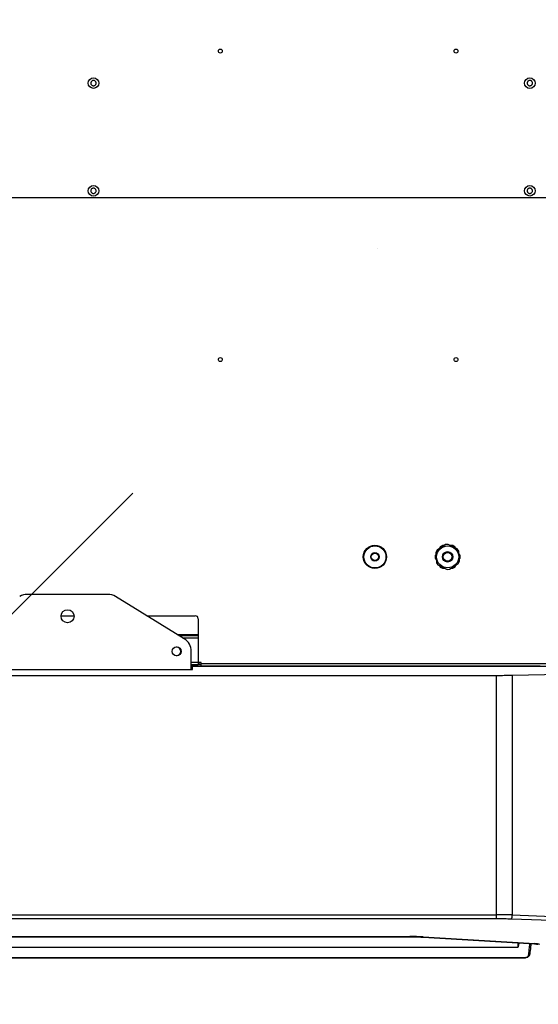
# Model space of a CAD drawing. Header units: millimetres. Extents: x -604189 to 881711, y -381903 to -7297.
# Tile 983 of 1056: x -545936 to -545579, y -161007 to -160330. Entities that reach past the tile are written whole.
import ezdxf

# ---------------------------------------------------------------- set-up
doc = ezdxf.new("R2010")
doc.units = ezdxf.units.MM
doc.header["$LTSCALE"] = 100
doc.linetypes.add('ACAD_ISO04W100', pattern=[30.5, 24, -3, 0.5, -3])
doc.layers.get('Defpoints').update_dxf_attribs({"color": 30})
doc.layers.add('Flowair', color=1, linetype='Continuous')
doc.layers.add('OPIS', color=7, linetype='Continuous')
doc.layers.add('strop osie', color=80, linetype='ACAD_ISO04W100', lineweight=5)
doc.styles.get("Standard").update_dxf_attribs({"font": 'romans.shx', "width": 0.5})
doc.dimstyles.new('1 50', dxfattribs={"dimtxt": 150, "dimasz": 80, "dimexe": 1, "dimexo": 1, "dimgap": 20, "dimtad": 1, "dimdec": 0, "dimlfac": 0.1, "dimtxsty": 'Standard', "dimblk": 'ARCHTICK', "dimcen": 200, "dimclrd": 2, "dimadec": 1, "dimazin": 0, "dimtfac": 1, "dimtdec": 0, "dimtmove": 0, "dimatfit": 3, "dimldrblk": 'ARCHTICK', "dimfxl": 120, "dimfxlon": 1, "dimtfill": 1, "dimarcsym": 0})

# ---------------------------------------------------------------- blocks, each defined once
blk = doc.blocks.new('_ArchTick')
at = {"layer": 'strop osie', "color": 0, "const_width": 0.15}
blk.add_lwpolyline([(-0.5, -0.5), (0.5, 0.5)], dxfattribs=at)
blk = doc.blocks.new('*D3270')
at = {"layer": 'Defpoints', "color": 0, "linetype": 'ByBlock', "lineweight": 5, "transparency": 16777216}
for p in [(-536398.94, -160500.31), (-535687.5, -160500.31), (-551668.94, -168350.3)]:
    blk.add_point(p, dxfattribs=at)
at = {"layer": 'OPIS', "color": 0, "linetype": 'Continuous', "lineweight": -2, "transparency": 16777216}
for p, q in [((-535747.5, -160500.31), (-535686.5, -160500.31)), ((-535747.5, -168350.3), (-535686.5, -168350.3))]:
    blk.add_line(p, q, dxfattribs=at)
at = {"layer": 'OPIS', "color": 2, "lineweight": -2, "transparency": 16777216}
blk.add_line((-535687.5, -168350.3), (-535687.5, -160500.31), dxfattribs=at)
at = {"layer": 'OPIS', "color": 2, "linetype": 'ByBlock', "lineweight": -2, "transparency": 16777216, "xscale": 80, "yscale": 80, "zscale": 80}
for p, rotation in [((-535687.5, -160500.31), 90), ((-535687.5, -168350.3), 270)]:
    blk.add_blockref('_ArchTick', p, dxfattribs=dict(at, rotation=rotation))
at = {"layer": 'OPIS', "color": 0, "linetype": 'ByBlock', "lineweight": 13, "transparency": 16777216, "insert": (-535782.5, -164425.31), "char_height": 150, "attachment_point": 5, "rotation": 90, "bg_fill": 3, "box_fill_scale": 1.1, "bg_fill_color": 256, "bg_fill_true_color": 13158600, "bg_fill_transparency": 0}
blk.add_mtext('785', dxfattribs=at)
blk = doc.blocks.new('*D3281')
at = {"layer": 'Defpoints', "color": 0, "linetype": 'ByBlock', "lineweight": 5, "transparency": 16777216}
for p in [(-552118.94, -159745.28), (-535687.5, -164715.31), (-535410.16, -164715.31)]:
    blk.add_point(p, dxfattribs=at)
at = {"layer": 'OPIS', "color": 0, "linetype": 'Continuous', "lineweight": -2, "transparency": 16777216}
for p, q in [((-535470.16, -159745.28), (-535409.16, -159745.28)), ((-535470.16, -164715.31), (-535409.16, -164715.31))]:
    blk.add_line(p, q, dxfattribs=at)
at = {"layer": 'OPIS', "color": 2, "lineweight": -2, "transparency": 16777216}
blk.add_line((-535410.16, -159745.28), (-535410.16, -164715.31), dxfattribs=at)
at = {"layer": 'OPIS', "color": 2, "linetype": 'ByBlock', "lineweight": -2, "transparency": 16777216, "xscale": 80, "yscale": 80, "zscale": 80}
for p, rotation in [((-535410.16, -159745.28), 90), ((-535410.16, -164715.31), 270)]:
    blk.add_blockref('_ArchTick', p, dxfattribs=dict(at, rotation=rotation))
at = {"layer": 'OPIS', "color": 0, "linetype": 'ByBlock', "lineweight": 13, "transparency": 16777216, "insert": (-535505.16, -162230.3), "char_height": 150, "attachment_point": 5, "rotation": 90, "bg_fill": 3, "box_fill_scale": 1.1, "bg_fill_color": 256, "bg_fill_true_color": 13158600, "bg_fill_transparency": 0}
blk.add_mtext('497', dxfattribs=at)
blk = doc.blocks.new('*D3283')
at = {"layer": 'Defpoints', "color": 0, "linetype": 'ByBlock', "lineweight": 5, "transparency": 16777216}
for p in [(-549860.21, -159420.3), (-548544.07, -179490.3), (-536848.94, -179490.3)]:
    blk.add_point(p, dxfattribs=at)
at = {"layer": 'OPIS', "color": 0, "linetype": 'Continuous', "lineweight": -2, "transparency": 16777216}
for p, q in [((-548604.07, -159420.3), (-548543.07, -159420.3)), ((-548484.07, -179490.3), (-548545.07, -179490.3))]:
    blk.add_line(p, q, dxfattribs=at)
at = {"layer": 'OPIS', "color": 2, "lineweight": -2, "transparency": 16777216}
blk.add_line((-548544.07, -159420.3), (-548544.07, -179490.3), dxfattribs=at)
at = {"layer": 'OPIS', "color": 2, "linetype": 'ByBlock', "lineweight": -2, "transparency": 16777216, "xscale": 80, "yscale": 80, "zscale": 80}
for p, rotation in [((-548544.07, -159420.3), 90), ((-548544.07, -179490.3), 270)]:
    blk.add_blockref('_ArchTick', p, dxfattribs=dict(at, rotation=rotation))
at = {"layer": 'OPIS', "color": 0, "linetype": 'ByBlock', "lineweight": 13, "transparency": 16777216, "insert": (-548639.07, -169455.3), "char_height": 150, "attachment_point": 5, "rotation": 90, "bg_fill": 3, "box_fill_scale": 1.1, "bg_fill_color": 256, "bg_fill_true_color": 13158600, "bg_fill_transparency": 0}
blk.add_mtext('2007', dxfattribs=at)
blk = doc.blocks.new('*D3315')
at = {"layer": 'Defpoints', "color": 0, "linetype": 'ByBlock', "lineweight": 5, "transparency": 16777216}
for p in [(-551668.94, -159870.3), (-536848.94, -159870.3), (-536848.94, -160452.01)]:
    blk.add_point(p, dxfattribs=at)
at = {"layer": 'OPIS', "color": 0, "linetype": 'Continuous', "lineweight": -2, "transparency": 16777216}
for p, q in [((-551668.94, -160392.01), (-551668.94, -160453.01)), ((-536848.94, -160392.01), (-536848.94, -160453.01))]:
    blk.add_line(p, q, dxfattribs=at)
at = {"layer": 'OPIS', "color": 2, "lineweight": -2, "transparency": 16777216}
blk.add_line((-551668.94, -160452.01), (-536848.94, -160452.01), dxfattribs=at)
at = {"layer": 'OPIS', "color": 2, "linetype": 'ByBlock', "lineweight": -2, "transparency": 16777216, "xscale": 80, "yscale": 80, "zscale": 80, "rotation": 180}
blk.add_blockref('_ArchTick', (-551668.94, -160452.01), dxfattribs=at)
at = {"layer": 'OPIS', "color": 2, "linetype": 'ByBlock', "lineweight": -2, "transparency": 16777216, "xscale": 80, "yscale": 80, "zscale": 80}
blk.add_blockref('_ArchTick', (-536848.94, -160452.01), dxfattribs=at)
at = {"layer": 'OPIS', "color": 0, "linetype": 'ByBlock', "lineweight": 13, "transparency": 16777216, "insert": (-544258.94, -160357.01), "char_height": 150, "attachment_point": 5, "bg_fill": 3, "box_fill_scale": 1.1, "bg_fill_color": 256, "bg_fill_true_color": 13158600, "bg_fill_transparency": 0}
blk.add_mtext('1482', dxfattribs=at)
blk = doc.blocks.new('FB 100V z KM 10.2017')
at = {"layer": 'Flowair', "linetype": 'Continuous'}
for p, q in [((10358.84, 5000.95), (10357.96, 5049.38)), ((10441.24, 5000.95), (10443.04, 5049.38)), ((10444.46, 5049.21), (10442.66, 5000.78)), ((10354.87, 4893.98), (10354.87, 5036.23)), ((10355.76, 4890.98), (10355.76, 5018.98)), ((10355.67, 4893.98), (10355.67, 5010.48)), ((10355.67, 5009.04), (10355.76, 5009.06)), ((10355.76, 5009.02), (10355.67, 5009)), ((10355.67, 5008.85), (10355.75, 5008.87)), ((10355.76, 5008.5), (10355.67, 5008.46)), ((10448.78, 4970.36), (10451.07, 5008.67)), ((10448.86, 4970.27), (10451.14, 5008.58)), ((10451.07, 5008.67), (10451.14, 5008.61)), ((10451.14, 5008.61), (10451.14, 5008.58)), ((10455.89, 5004.98), (10455.95, 5004.98)), ((10455.89, 4690.97), (10455.89, 5004.98)), ((10455.95, 4690.97), (10455.95, 5004.98)), ((10358.84, 5000.95), (10441.24, 5000.95)), ((10452.43, 5002.84), (10452.43, 4693.12)), ((10441.14, 4995.48), (10358.89, 4995.48)), ((10358.89, 4700.47), (10358.89, 4995.48)), ((10442.56, 4995.48), (10441.14, 4995.48)), ((10441.14, 4700.47), (10441.14, 4995.48)), ((10442.56, 4995.48), (10442.56, 4700.47)), ((10315.45, 4982.06), (10313.87, 4978.9)), ((10314.68, 4981.24), (10314.25, 4980.49)), ((10315.19, 4981.53), (10314.68, 4981.24)), ((10316.17, 4982.54), (10315.45, 4982.06)), ((10319.7, 4982.75), (10316.17, 4982.54)), ((10317.74, 4983.01), (10317.01, 4982.59)), ((10318.61, 4983.01), (10317.74, 4983.01)), ((10319.11, 4982.72), (10318.61, 4983.01)), ((10320.47, 4982.37), (10319.7, 4982.75)), ((10322.42, 4979.42), (10320.47, 4982.37)), ((10321.66, 4981.24), (10320.94, 4981.66)), ((10322.1, 4980.49), (10321.66, 4981.24)), ((10313.87, 4978.9), (10313.92, 4978.03)), ((10313.92, 4978.03), (10315.87, 4975.09)), ((10314.25, 4980.49), (10314.25, 4979.65)), ((10314.25, 4977.55), (10314.25, 4976.96)), ((10320.9, 4975.39), (10322.47, 4978.56)), ((10322.1, 4979.91), (10322.1, 4980.49)), ((10322.1, 4976.96), (10322.1, 4977.8)), ((10322.47, 4978.56), (10322.42, 4979.42)), ((10314.25, 4976.96), (10314.68, 4976.21)), ((10314.68, 4976.21), (10315.41, 4975.79)), ((10315.87, 4975.09), (10316.65, 4974.7)), ((10316.65, 4974.7), (10320.18, 4974.92)), ((10317.23, 4974.74), (10317.74, 4974.44)), ((10317.74, 4974.44), (10318.61, 4974.44)), ((10318.61, 4974.44), (10319.33, 4974.87)), ((10320.18, 4974.92), (10320.9, 4975.39)), ((10321.16, 4975.92), (10321.66, 4976.21)), ((10321.66, 4976.21), (10322.1, 4976.96)), ((10448.78, 4970.36), (10448.86, 4970.29)), ((10448.86, 4970.29), (10448.86, 4970.27)), ((10448.65, 4965.75), (10448.73, 4965.75)), ((10448.65, 4730.2), (10448.65, 4965.75)), ((10448.73, 4730.2), (10448.73, 4965.75)), ((10355.76, 4955.99), (10355.67, 4955.97)), ((10355.69, 4917.99), (10355.67, 4917.92)), ((10355.76, 4917.16), (10355.67, 4917.17)), ((10355.76, 4917.99), (10355.69, 4917.99)), ((10339.42, 4892.98), (10344.87, 4892.98)), ((10344.87, 4892.98), (10345.17, 4892.98)), ((10344.87, 4885.78), (10344.87, 4892.98)), ((10345.17, 4886.27), (10345.17, 4892.98)), ((10345.17, 4892.98), (10345.97, 4892.98)), ((10345.97, 4892.98), (10354.37, 4892.98)), ((10345.97, 4887.57), (10345.97, 4892.98)), ((10354.37, 4892.98), (10355.17, 4892.98)), ((10354.37, 4890.58), (10354.37, 4892.98)), ((10354.87, 4893.98), (10354.42, 4893.98)), ((10354.42, 4893.98), (10354.42, 4892.98)), ((10355.17, 4893.96), (10354.42, 4893.96)), ((10354.42, 4893.19), (10355.17, 4893.2)), ((10355.67, 4893.98), (10354.87, 4893.98)), ((10355.17, 4893.98), (10355.17, 4892.98)), ((10355.17, 4890.58), (10355.17, 4892.98)), ((10355.67, 4890.58), (10355.67, 4893.98)), ((10338.42, 4875.29), (10338.42, 4891.98)), ((10356.83, 4890.58), (10350.62, 4890.58)), ((10356.83, 4890.98), (10355.76, 4890.98)), ((10356.83, 4804.98), (10356.83, 4890.98)), ((10346.36, 4888.2), (10331.81, 4864.54)), ((10331.07, 4861.92), (10331.07, 4834.23)), ((10338.42, 4845.83), (10338.42, 4850.32))]:
    blk.add_line(p, q, dxfattribs=at)
for centre, radius in [((10155.37, 5006.98), 1.83), ((10192.37, 5006.98), 1.82), ((10144.37, 4981.59), 0.675), ((10250.37, 4981.59), 0.675), ((10318.17, 4978.73), 3.79), ((10318.17, 4978.73), 1.79), ((10318.17, 4978.73), 1.5), ((10318.17, 4953.73), 4), ((10318.17, 4953.73), 3.8), ((10318.17, 4953.73), 1.45), ((10318.17, 4953.73), 1.25), ((10144.37, 4900.59), 0.675), ((10250.37, 4900.59), 0.675), ((10350.64, 4885.58), 1.5), ((10155.37, 4856.98), 1.82), ((10192.37, 4856.98), 1.83), ((10338.57, 4848.08), 2.25)]:
    blk.add_circle(centre, radius, dxfattribs=at)
for centre, radius, start, end in [((10454.7, 5006.62), 0.358, 353.0894, 84.0331), ((10441.22, 4994.55), 6.39, 76.9945, 89.84), ((10339.42, 4891.98), 1, 90, 180), ((10350.62, 4885.58), 5, 90, 148.416), ((10350.64, 4885.48), 1.5, 1.9102, 178.0898), ((10336.07, 4861.92), 5, 148.416, 180), ((10336.07, 4834.23), 5, 180, 211.584)]:
    blk.add_arc(centre, radius, start, end, dxfattribs=at)
for centre, major_axis, ratio, start_param, end_param in [((10452.4, 5007.98), (0, 4), 0.337962, 0.907703, 1.396263), ((10350.67, 4995.48), (0, 50), 0.164425, 4.712389, 4.821935), ((10457.53, 4995.48), (0, 50), 0.327824, 1.46125, 1.570796), ((10168.03, 5276.93), (-336.91, 256.02), 0.290937, 2.748944, 2.757182), ((10458.96, 4995.48), (0, 48.5), 0.337962, 1.46125, 1.570796), ((10457.6, 4965.75), (0, 26.5), 0.337962, 1.396263, 1.570796), ((10355.18, 4912.41), (-3, 0.1), 0.563282, 4.534175, 4.565355), ((10355.18, 4912.41), (-3, 0.05), 0.309053, 4.520229, 4.551401), ((10355.18, 4894.89), (-3, -0.05), 0.309053, 1.731785, 1.762956), ((10355.18, 4894.89), (-3, -0.1), 0.563282, 1.71783, 1.74901)]:
    blk.add_ellipse(centre, major_axis=major_axis, ratio=ratio, start_param=start_param, end_param=end_param, dxfattribs=at)
for points, knots in [([(10156.19, 5006.57), (10156.14, 5006.48), (10156.03, 5006.31), (10155.76, 5006.13), (10155.46, 5006.05), (10155.15, 5006.07), (10154.87, 5006.2), (10154.64, 5006.41), (10154.49, 5006.68), (10154.44, 5006.99), (10154.49, 5007.23), (10154.58, 5007.45), (10154.72, 5007.64), (10154.98, 5007.82), (10155.28, 5007.9), (10155.59, 5007.88), (10155.88, 5007.76), (10156.11, 5007.55), (10156.26, 5007.27), (10156.3, 5006.96), (10156.26, 5006.72), (10156.2, 5006.6), (10156.19, 5006.57)], [0, 0, 0, 0, 0.053686, 0.107373, 0.161059, 0.214746, 0.268432, 0.322118, 0.375804, 0.42949, 0.483177, 0.5, 0.553687, 0.607373, 0.661059, 0.714746, 0.768433, 0.822118, 0.875805, 0.929491, 0.983177, 1, 1, 1, 1]), ([(10193.08, 5006.4), (10193.01, 5006.33), (10192.86, 5006.18), (10192.57, 5006.07), (10192.25, 5006.05), (10191.96, 5006.15), (10191.7, 5006.33), (10191.53, 5006.59), (10191.45, 5006.89), (10191.47, 5007.2), (10191.57, 5007.42), (10191.71, 5007.61), (10191.89, 5007.77), (10192.18, 5007.89), (10192.49, 5007.9), (10192.79, 5007.81), (10193.04, 5007.62), (10193.22, 5007.37), (10193.3, 5007.06), (10193.27, 5006.75), (10193.18, 5006.53), (10193.1, 5006.42), (10193.08, 5006.4)], [0, 0, 0, 0, 0.053686, 0.107373, 0.161059, 0.214744, 0.268432, 0.322117, 0.375804, 0.42949, 0.483175, 0.5, 0.553686, 0.607373, 0.661059, 0.714744, 0.768431, 0.822117, 0.875804, 0.92949, 0.983175, 1, 1, 1, 1]), ([(10451.14, 5008.58), (10451.15, 5008.7), (10451.18, 5009.03), (10451.24, 5009.49), (10451.3, 5009.78), (10451.33, 5009.9)], [0, 0, 0, 0, 0.235277, 0.685578, 1, 1, 1, 1]), ([(10455.06, 5006.57), (10454.51, 5006.63), (10453.41, 5006.75), (10452.12, 5006.89), (10451.24, 5006.96), (10451.05, 5006.98)], [0, 0, 0, 0, 0.436856, 0.873592, 1, 1, 1, 1]), ([(10451.07, 5007.35), (10451.45, 5007.31), (10452.75, 5007.19), (10453.92, 5007.06), (10454.74, 5006.97)], [0, 0, 0, 0, 0.294739, 1, 1, 1, 1]), ([(10455.95, 5004.98), (10455.94, 5005.15), (10455.93, 5005.51), (10455.79, 5006.02), (10455.58, 5006.46), (10455.29, 5006.77), (10455.01, 5006.94), (10454.82, 5006.95), (10454.76, 5006.95)], [0, 0, 0, 0, 0.177414, 0.371666, 0.570341, 0.751855, 0.918635, 1, 1, 1, 1]), ([(10455.89, 5004.98), (10455.88, 5005.15), (10455.86, 5005.51), (10455.71, 5005.99), (10455.49, 5006.35), (10455.26, 5006.53), (10455.11, 5006.56), (10455.06, 5006.57)], [0, 0, 0, 0, 0.219396, 0.438902, 0.660047, 0.884209, 1, 1, 1, 1]), ([(10452.42, 5002.84), (10452.42, 5002.84), (10452.42, 5002.84), (10452.42, 5002.84), (10452.42, 5002.85), (10452.42, 5002.85), (10452.41, 5002.85), (10452.38, 5002.87), (10452.23, 5002.9), (10451.92, 5002.94), (10451.43, 5003), (10451.03, 5003.05), (10450.82, 5003.08)], [0, 0, 0, 0, 0.000055, 0.000473, 0.000824, 0.002189, 0.005355, 0.018479, 0.073252, 0.294332, 0.605288, 1, 1, 1, 1]), ([(10450.83, 5003.25), (10451.21, 5003.17), (10451.73, 5003.06), (10452.23, 5002.95), (10452.38, 5002.89), (10452.42, 5002.87), (10452.42, 5002.85), (10452.43, 5002.85), (10452.43, 5002.85)], [0, 0, 0, 0, 0.692742, 0.922989, 0.9809, 0.995525, 0.999549, 1, 1, 1, 1]), ([(10452.43, 5002.84), (10452.43, 5002.84), (10452.43, 5002.84), (10452.42, 5002.84), (10452.42, 5002.84), (10452.42, 5002.84)], [0, 0, 0, 0, 0.558307, 0.73674, 1, 1, 1, 1]), ([(10452.43, 5002.85), (10452.43, 5002.85), (10452.43, 5002.85), (10452.43, 5002.84), (10452.43, 5002.84), (10452.43, 5002.84), (10452.43, 5002.84)], [0, 0, 0, 0, 0.265009, 0.502297, 0.73808, 1, 1, 1, 1]), ([(10448.73, 4965.75), (10448.73, 4966.1), (10448.73, 4967.09), (10448.77, 4968.6), (10448.83, 4969.76), (10448.86, 4970.27)], [0, 0, 0, 0, 0.226312, 0.657172, 1, 1, 1, 1]), ([(10355.76, 4927.63), (10355.76, 4927.1), (10355.73, 4923.89), (10355.71, 4920.68), (10355.69, 4917.99)], [0, 0, 0, 0, 0.16485, 1, 1, 1, 1]), ([(10155.02, 4856.13), (10154.93, 4856.18), (10154.75, 4856.28), (10154.56, 4856.53), (10154.46, 4856.82), (10154.46, 4857.14), (10154.56, 4857.43), (10154.76, 4857.67), (10155.02, 4857.84), (10155.33, 4857.91), (10155.57, 4857.88), (10155.79, 4857.8), (10155.99, 4857.67), (10156.19, 4857.42), (10156.29, 4857.13), (10156.29, 4856.82), (10156.18, 4856.52), (10155.99, 4856.28), (10155.72, 4856.11), (10155.42, 4856.05), (10155.18, 4856.08), (10155.05, 4856.12), (10155.02, 4856.13)], [0, 0, 0, 0, 0.053687, 0.107374, 0.16106, 0.214745, 0.268432, 0.322118, 0.375805, 0.429489, 0.483176, 0.5, 0.553688, 0.607374, 0.66106, 0.714746, 0.768433, 0.822118, 0.875804, 0.929492, 0.983176, 1, 1, 1, 1]), ([(10192.11, 4856.1), (10192.02, 4856.14), (10191.83, 4856.22), (10191.61, 4856.45), (10191.48, 4856.73), (10191.44, 4857.04), (10191.52, 4857.34), (10191.69, 4857.61), (10191.94, 4857.8), (10192.23, 4857.9), (10192.47, 4857.89), (10192.7, 4857.84), (10192.92, 4857.73), (10193.14, 4857.51), (10193.27, 4857.22), (10193.3, 4856.91), (10193.23, 4856.61), (10193.06, 4856.35), (10192.81, 4856.16), (10192.51, 4856.06), (10192.27, 4856.06), (10192.14, 4856.09), (10192.11, 4856.1)], [0, 0, 0, 0, 0.053687, 0.107371, 0.161057, 0.214744, 0.26843, 0.322116, 0.375804, 0.42949, 0.483176, 0.5, 0.553686, 0.607373, 0.661057, 0.714744, 0.768431, 0.822116, 0.875804, 0.929489, 0.983176, 1, 1, 1, 1])]:
    blk.add_open_spline(points, degree=3, knots=knots, dxfattribs=at)

msp = doc.modelspace()

# ---------------------------------------------------------------- hatches: boundary and pattern name
at = {"layer": 'OPIS', "linetype": 'ByBlock', "lineweight": 9}
h = msp.add_hatch(dxfattribs=at)
h.set_pattern_fill('ANSI36', color=0, scale=150)
h.set_pattern_definition([(45, (-306927.96, 32475.8), (252.5697, 926.0889), [1190.625, -238.125, 0, -238.125])])
h.paths.add_polyline_path([(-556073.92, -159870.3), (-556073.92, -161086.41), (-553567.18, -161086.41), (-553567.18, -159870.3)], flags=17)
h.paths.add_polyline_path([(-552198.92, -159870.3), (-553567.18, -159870.3), (-553567.18, -161086.41), (-556073.92, -161086.41), (-556073.92, -159870.3), (-556159.64, -159870.3), (-558143.92, -159870.3), (-558143.92, -160550.3), (-558143.92, -166895.28), (-553898.92, -166895.28), (-553898.92, -166928.69), (-553798.92, -166928.69, -0.267949), (-553348.92, -166149.27), (-553348.92, -165917.81, -0.414214), (-553691.86, -165574.88, -1), (-553005.98, -165574.88, -0.414214), (-553348.92, -165917.81), (-553348.92, -166149.27, 0.267949), (-553798.92, -166928.69), (-553798.92, -166988.69), (-553898.92, -166988.69), (-553898.92, -167020.26), (-552798.92, -167020.26), (-552798.92, -166988.69), (-552898.92, -166988.69), (-552898.92, -166928.69), (-552798.92, -166928.69), (-552798.92, -166895.28), (-552198.92, -166895.28)])
h.paths.add_polyline_path([(-536848.94, -159870.3), (-551668.94, -159870.3), (-551668.94, -164595.3), (-551663.99, -164595.3), (-551663.99, -164835.3), (-551667.26, -174525.3), (-551663.99, -174525.3), (-551663.99, -174765.3), (-551668.94, -179490.3), (-546883.97, -179490.3), (-546883.97, -179490.29), (-546643.97, -179490.29), (-541863.97, -179490.3), (-541863.97, -179490.29), (-541623.97, -179490.29), (-536848.94, -179490.3)])
h.paths.add_polyline_path([(-557762.33, -163516.72), (-557762.33, -163248.86), (-557987.33, -163248.86), (-557987.33, -163516.72)], flags=24)
h.paths.add_polyline_path([(-558062.4, -162687.18), (-557524.54, -162687.18), (-557524.54, -162462.18), (-558062.4, -162462.18)], flags=24)
h.paths.add_polyline_path([(-555574.23, -163637.66), (-555059.11, -163637.66), (-555059.11, -163538.32), (-555574.23, -163538.32)], flags=24)
h.paths.add_polyline_path([(-555574.15, -163527.65), (-555098.95, -163527.65), (-555098.95, -163428.38), (-555574.15, -163428.38)], flags=24)
h.paths.add_polyline_path([(-555976.22, -163645.14), (-555589.82, -163645.14), (-555589.82, -163529.76), (-555976.22, -163529.76)], flags=24)
h.paths.add_polyline_path([(-555935.57, -163533.4), (-555753.72, -163533.4), (-555753.72, -163435.37), (-555935.57, -163435.37)], flags=24)

# ---------------------------------------------------------------- next in the draw order: dimensions: what is measured, and where the dimension line sits
at = {"layer": 'OPIS', "color": 0, "linetype": 'ByBlock', "lineweight": 13}
dim = msp.add_linear_dim(base=(-535687.5, -160500.31), p1=(-551668.94, -168350.3), p2=(-536398.94, -160500.31), angle=90, dimstyle='1 50', override={"dimtmove": 1, "dimfxl": 60, "dimarcsym": 1}, dxfattribs=at)
dim.commit()
dim.dimension.update_dxf_attribs({"geometry": '*D3270', "text_midpoint": (-535782.5, -164425.31)})

# ---------------------------------------------------------------- next in the draw order: dimensions: what is measured, and where the dimension line sits
dim = msp.add_linear_dim(base=(-535410.16, -164715.31), p1=(-552118.94, -159745.28), p2=(-535687.5, -164715.31), angle=90, dimstyle='1 50', override={"dimtmove": 1, "dimfxl": 60, "dimarcsym": 1}, dxfattribs=at)
dim.commit()
dim.dimension.update_dxf_attribs({"geometry": '*D3281', "text_midpoint": (-535505.16, -162230.3)})

# ---------------------------------------------------------------- next in the draw order: dimensions: what is measured, and where the dimension line sits
dim = msp.add_linear_dim(base=(-548544.07, -179490.3), p1=(-549860.21, -159420.3), p2=(-536848.94, -179490.3), angle=90, dimstyle='1 50', override={"dimfxl": 60, "dimarcsym": 1}, dxfattribs=at)
dim.commit()
dim.dimension.update_dxf_attribs({"geometry": '*D3283', "text_midpoint": (-548639.07, -169455.3)})

# ---------------------------------------------------------------- next in the draw order: dimensions: what is measured, and where the dimension line sits
dim = msp.add_linear_dim(base=(-536848.94, -160452.01), p1=(-551668.94, -159870.3), p2=(-536848.94, -159870.3), dimstyle='1 50', override={"dimfxl": 60, "dimarcsym": 1}, dxfattribs=at)
dim.commit()
dim.dimension.update_dxf_attribs({"geometry": '*D3315', "text_midpoint": (-544258.94, -160357.01)})

# ---------------------------------------------------------------- next in the draw order: block references
at = {"layer": 'Flowair', "xscale": 2, "yscale": 2, "zscale": 2, "rotation": 270}
msp.add_blockref('FB 100V z KM 10.2017', (-555599.21, -140062.66), dxfattribs=at)

doc.saveas('drawing.dxf')
